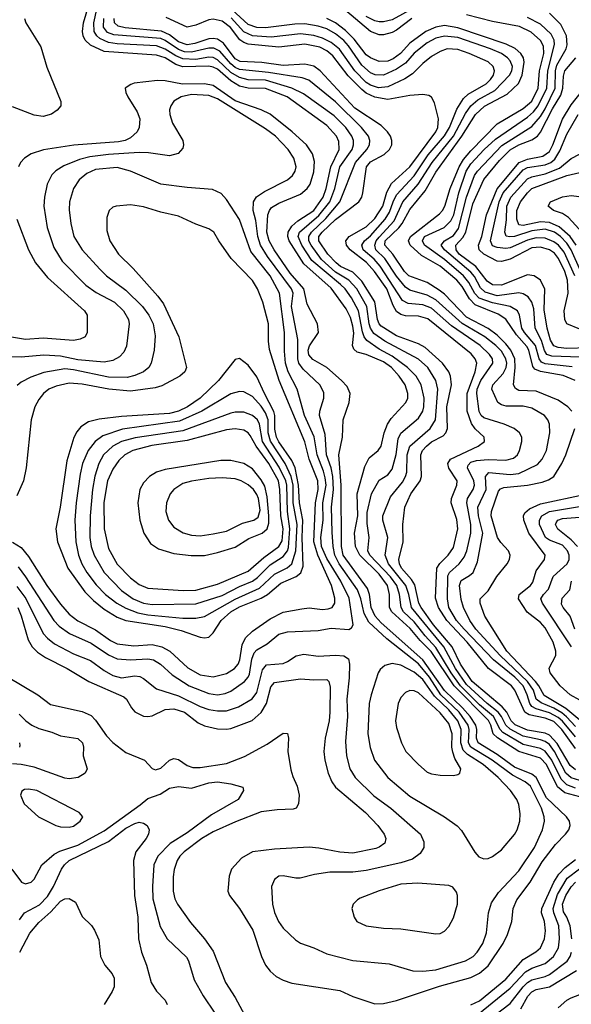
# Model space of a CAD drawing. Header units: inches. Extents: x 990535 to 1117859, y 769386 to 892122.
# Tile 353 of 656: x 1081343 to 1083870, y 782331 to 786844. Entities that reach past the tile are written whole.
import ezdxf

# ---------------------------------------------------------------- set-up
doc = ezdxf.new("R2010")
doc.units = ezdxf.units.IN
doc.header["$MEASUREMENT"] = 0
doc.layers.add('B0788', color=7, linetype='Continuous')

msp = doc.modelspace()

# ---------------------------------------------------------------- linework, layer by layer
at = {"layer": 'B0788', "color": 5}
for points, elevation in [([(1083910, 783281.5), (1083840.3, 783300.3), (1083806.8, 783326.8), (1083756.5, 783430), (1083730, 783459.5), (1083630, 783490.2), (1083531.7, 783551.7), (1083511.7, 783570), (1083502.2, 783610), (1083491.7, 783631.7), (1083333.7, 783790), (1083227.6, 783947.6), (1083178, 783998), (1083132.8, 784052.8), (1083047.7, 784130), (1083037.8, 784150), (1083037.8, 784210), (1083028.4, 784250), (1082990, 784303.2), (1082902.1, 784390), (1082881.7, 784430), (1082876.6, 784490), (1082891.7, 784570), (1082890, 784670), (1082924.5, 784795.5), (1082943.8, 784836.2), (1082984.8, 784870), (1082999.9, 784890), (1083013.2, 784950), (1083027.7, 784990), (1083044.6, 785015.4), (1083112.7, 785090), (1083121.1, 785110), (1083121.7, 785130), (1083109.4, 785170), (1083082.2, 785210), (1083046.4, 785250), (1083010, 785276), (1082930, 785309.2), (1082890, 785320.2), (1082874, 785334), (1082867.5, 785350), (1082873.3, 785406.7), (1082870, 785439.3), (1082859.3, 785479.3), (1082838.9, 785518.9), (1082770, 785614.1), (1082645.5, 785725.5), (1082577.5, 785830), (1082571.9, 785850), (1082573.3, 785870), (1082590, 785897.2), (1082617.8, 785922.2), (1082690, 785969.6), (1082733.8, 786030), (1082747.7, 786070), (1082768.9, 786170), (1082806.2, 786250), (1082805.9, 786285.9), (1082795.3, 786310), (1082750, 786359.9), (1082569, 786490), (1082470, 786528.5), (1082390, 786530.3), (1082350, 786539.3), (1082310, 786563.6), (1082250, 786617.2), (1082230, 786627.4), (1082210, 786631), (1082090, 786627.7), (1082058.5, 786638.5), (1082010, 786668.9), (1081970, 786682.2), (1081730, 786698.5), (1081667.1, 786727.1), (1081643.2, 786750), (1081633.1, 786770), (1081630.2, 786790), (1081636.1, 786830), (1081676.5, 786970)], 3680), ([(1083890, 783321.5), (1083850, 783336.6), (1083823.3, 783363.3), (1083782, 783450), (1083751, 783491), (1083730, 783503.5), (1083650, 783521.8), (1083556.8, 783576.8), (1083544.2, 783590), (1083513.8, 783650), (1083450, 783703.8), (1083363.3, 783790), (1083319.7, 783850), (1083250, 783967), (1083200.5, 784020.5), (1083150, 784084.6), (1083101.1, 784130), (1083090.7, 784150), (1083083.7, 784210), (1083070.8, 784250), (1083042.6, 784290), (1082947.8, 784390), (1082938.9, 784410), (1082943.6, 784470), (1082935.5, 784535.5), (1082935.3, 784584.7), (1082954.6, 784670), (1082990, 784732.9), (1083030, 784757.6), (1083050, 784783.5), (1083068.6, 784851.4), (1083077, 784923), (1083090, 784949.5), (1083170, 785017.5), (1083190, 785049.3), (1083195.2, 785070), (1083196.2, 785110), (1083182.9, 785170), (1083159.9, 785210), (1083119.2, 785250), (1083050, 785301.9), (1082990, 785334.5), (1082933, 785373), (1082921.5, 785390), (1082913.7, 785413.7), (1082895.5, 785510), (1082863.9, 785570), (1082833.6, 785610), (1082812.4, 785630), (1082680.9, 785740.9), (1082635.2, 785810), (1082618.6, 785850), (1082624.8, 785870), (1082713.9, 785946.1), (1082763.4, 786010), (1082786.7, 786070), (1082809.3, 786170), (1082865.7, 786250), (1082872.6, 786270), (1082872.3, 786290), (1082865, 786310), (1082837, 786350), (1082783.5, 786403.5), (1082643.7, 786503.7), (1082590.4, 786530.4), (1082470, 786566.6), (1082390, 786569), (1082350, 786578.9), (1082310, 786602.2), (1082250, 786660.8), (1082230, 786670.4), (1082210, 786672.8), (1082150, 786661.2), (1082090, 786664.2), (1082058, 786678), (1082010, 786709.8), (1081970, 786724.6), (1081790, 786734), (1081750, 786739.9), (1081710, 786758.2), (1081696.4, 786770), (1081683.9, 786790), (1081682.4, 786830), (1081713.8, 786970)], 3660), ([(1083890, 783603.6), (1083848.8, 783648.8), (1083826.6, 783666.6), (1083790, 783687.8), (1083732.3, 783712.3), (1083710.2, 783730), (1083697, 783770), (1083670.1, 783810), (1083543.9, 783930), (1083433.5, 784050), (1083405.8, 784090), (1083376.3, 784150), (1083366.5, 784186.5), (1083358.1, 784250), (1083365.8, 784274.2), (1083404.4, 784295.6), (1083420.2, 784310), (1083440.5, 784359.5), (1083465.1, 784490), (1083445.4, 784570), (1083441.5, 784610), (1083480, 784690), (1083476.6, 784750), (1083492.1, 784767.9), (1083590, 784760.1), (1083630, 784764.1), (1083714.9, 784805.1), (1083736.5, 784830), (1083757.5, 784870), (1083771.7, 784950), (1083770.6, 784990), (1083763.2, 785010), (1083747, 785030), (1083690, 785063.4), (1083650, 785072.7), (1083572.4, 785072.4), (1083550, 785078.9), (1083533.6, 785090), (1083506.8, 785150), (1083511.5, 785170), (1083557.7, 785222.3), (1083572.5, 785250), (1083574.7, 785270), (1083570.8, 785290), (1083550, 785324.1), (1083525.1, 785350), (1083474.3, 785390), (1083370.9, 785450.9), (1083250, 785560.7), (1083210, 785582.1), (1083130, 785604.7), (1083110, 785617.7), (1083070, 785668.3), (1083016, 785750), (1082975, 785790), (1082969.7, 785810), (1082976.7, 785830), (1082990, 785847.5), (1083058.5, 785921.5), (1083098.7, 786010), (1083169.5, 786090.5), (1083233.5, 786190), (1083330, 786310), (1083386.1, 786413.9), (1083410, 786449.4), (1083442.7, 786477.3), (1083519.9, 786520.1), (1083587.6, 786590), (1083598.4, 786610), (1083600.5, 786630), (1083590, 786655.8), (1083577.8, 786670), (1083550, 786688.6), (1083499.5, 786710), (1083350, 786762.5), (1083290, 786768.9), (1083250, 786759.8), (1083210, 786738.3), (1083150, 786691.5), (1083110, 786644.9), (1083070, 786617.4), (1083010, 786590.5), (1082971.7, 786591.7), (1082950, 786601.2), (1082910, 786636.3), (1082850, 786724.4), (1082828.5, 786748.5), (1082790, 786779.8), (1082750, 786801.8), (1082710, 786814.8), (1082650, 786825.9), (1082603.9, 786823.9), (1082470, 786806.3), (1082429, 786809), (1082390, 786822.7), (1082316.2, 786890)], 3540), ([(1083140.1, 786850), (1083070, 786795.7), (1083050, 786785.5), (1083010, 786775.2), (1082990, 786774.6), (1082950, 786790.8), (1082832.5, 786890)], 3480), ([(1083143.6, 786896.4), (1083050, 786843.6), (1083010, 786834.1), (1082990, 786834.7), (1082970, 786839.3), (1082930, 786858.6)], 3460), ([(1081365.2, 786850), (1081371.9, 786830), (1081439.9, 786719.9), (1081467.2, 786627.2), (1081531, 786470), (1081531.2, 786450), (1081514.6, 786430), (1081488.4, 786411.6), (1081450, 786400.7), (1081410, 786406.9), (1081310, 786445.1)], 3680), ([(1083910, 783356), (1083870, 783368.9), (1083846, 783390), (1083793.9, 783490), (1083770, 783521.5), (1083750, 783535.9), (1083730, 783542.7), (1083650, 783559.2), (1083590, 783592.2), (1083570.4, 783610), (1083551.3, 783650), (1083535.2, 783670), (1083484.9, 783710), (1083390, 783797.1), (1083339.5, 783870), (1083285.8, 783970), (1083138.2, 784150), (1083125.9, 784210), (1083112, 784250), (1083033, 784350), (1083017.5, 784390), (1083029.9, 784470), (1083006.6, 784550), (1083007.1, 784570), (1083042.5, 784657.5), (1083096.3, 784723.7), (1083111.3, 784750), (1083116.2, 784770), (1083118.6, 784850), (1083130, 784890), (1083223.2, 784970), (1083248.5, 785010), (1083258.3, 785150), (1083250.3, 785190), (1083212.6, 785250), (1083170, 785287.9), (1083016.3, 785370), (1082965.7, 785405.7), (1082950, 785430), (1082944.2, 785450), (1082934, 785530), (1082887.8, 785610), (1082851.2, 785650), (1082790, 785686.9), (1082725.5, 785745.5), (1082677.9, 785810), (1082668.3, 785830), (1082667.3, 785850), (1082679.6, 785870), (1082746.4, 785933.6), (1082809.7, 786010), (1082881.3, 786190), (1082934.3, 786250), (1082946.5, 786270), (1082947.8, 786290), (1082941.2, 786310), (1082909.1, 786350), (1082790, 786467.4), (1082667.7, 786567.7), (1082637.1, 786577.1), (1082482.7, 786602.7), (1082350, 786615.3), (1082330, 786624.8), (1082310, 786641.6), (1082259.5, 786699.5), (1082233.1, 786713.1), (1082210, 786713.8), (1082130, 786694.9), (1082097.5, 786697.5), (1082070, 786707.3), (1082010, 786748.8), (1081990, 786757.4), (1081774.3, 786774.3), (1081745.1, 786785.1), (1081726.8, 786810), (1081728.4, 786850)], 3640), ([(1083890, 783404.9), (1083865.1, 783425.1), (1083805.7, 783525.7), (1083770, 783564.8), (1083750, 783574.2), (1083670, 783587.3), (1083612.5, 783612.5), (1083594.6, 783630), (1083575, 783670), (1083553.9, 783693.9), (1083415.7, 783810), (1083362.7, 783890), (1083325.3, 783970), (1083238.9, 784070), (1083181.9, 784150), (1083171.7, 784170), (1083153.4, 784253.4), (1083138.3, 784278.3), (1083093, 784330), (1083083.6, 784350), (1083080.7, 784370), (1083099.7, 784450), (1083099, 784530), (1083108.3, 784610), (1083135.6, 784670), (1083177.8, 784730), (1083183.3, 784750), (1083180.7, 784850), (1083189.3, 784870), (1083206.3, 784890), (1083230, 784908.4), (1083282.7, 784937.3), (1083295.3, 784950), (1083303.4, 784970), (1083299.5, 785070), (1083321.1, 785170), (1083316.8, 785210), (1083308.8, 785230), (1083280.5, 785270), (1083201.4, 785341.4), (1083170, 785358.8), (1083070, 785395.3), (1082999.2, 785439.2), (1082989.4, 785450), (1082982.1, 785470), (1082970, 785550.4), (1082910, 785646.4), (1082870, 785686.5), (1082813.2, 785713.2), (1082792.5, 785730), (1082754.9, 785770), (1082713.4, 785830), (1082714.1, 785850), (1082728.7, 785870), (1082790, 785929), (1082897.5, 786010), (1082910.4, 786030), (1082915.6, 786050), (1082932.1, 786170), (1082950, 786192.4), (1083013.4, 786226.6), (1083038.1, 786250), (1083048.1, 786270), (1083048.7, 786290), (1083041.7, 786310), (1083028.2, 786330), (1082998.6, 786358.6), (1082879.2, 786439.2), (1082719.4, 786610), (1082690, 786631.9), (1082650, 786640.5), (1082550, 786633.9), (1082451.8, 786648.2), (1082353.4, 786653.4), (1082330, 786665.6), (1082276.1, 786736.1), (1082250, 786754.3), (1082230, 786758.7), (1082210, 786757), (1082145.3, 786734.7), (1082110, 786729.6), (1082070, 786742.7), (1082030, 786774.8), (1081992.1, 786792.1), (1081826.7, 786806.7), (1081794.6, 786814.6), (1081778.1, 786830), (1081776.3, 786850)], 3620), ([(1083890, 783503), (1083827.2, 783590), (1083790, 783626.3), (1083750, 783642.5), (1083677.9, 783657.9), (1083657.9, 783670), (1083611.5, 783770), (1083596.1, 783790), (1083490.3, 783870.3), (1083393.4, 783990), (1083300.5, 784090), (1083261.5, 784150), (1083247.7, 784192.3), (1083254.9, 784330), (1083268.7, 784351.3), (1083306.9, 784390), (1083330, 784424.6), (1083350.7, 784510), (1083346.7, 784553.3), (1083320.5, 784630), (1083321.2, 784650), (1083346.3, 784710), (1083347.3, 784730), (1083310, 784788.2), (1083304.7, 784810), (1083317.4, 784830), (1083444.1, 784890), (1083473.3, 784910), (1083471.7, 784930), (1083430, 784968.7), (1083412.6, 784992.6), (1083392.7, 785050), (1083392.9, 785130), (1083430, 785230), (1083437.2, 785270), (1083430.7, 785290), (1083412.2, 785312.2), (1083212.4, 785472.4), (1083170, 785485.8), (1083110, 785486.2), (1083090, 785493.3), (1083070, 785507.3), (1083053.6, 785533.6), (1083024.6, 785610), (1082969.4, 785689.4), (1082931.4, 785731.4), (1082856.5, 785790), (1082841, 785810), (1082836.7, 785830), (1082852.2, 785850), (1082930, 785894.8), (1082970, 785933.7), (1083006.5, 785990), (1083025.7, 786054.3), (1083046.7, 786093.3), (1083130, 786169.1), (1083250.5, 786330), (1083258.8, 786350), (1083261.5, 786390), (1083243.5, 786463.5), (1083230, 786489.5), (1083217.2, 786497.2), (1083190, 786501.2), (1083130, 786496.7), (1083030, 786479.1), (1082970, 786488.5), (1082930, 786507.8), (1082910, 786523.9), (1082847.4, 786587.4), (1082778.4, 786678.4), (1082750, 786701.4), (1082717.7, 786717.7), (1082650, 786732.7), (1082530, 786718.8), (1082390, 786732.2), (1082370, 786739.2), (1082352.2, 786752.2), (1082308.3, 786808.3), (1082270, 786837.1), (1082230, 786846.8), (1082210, 786844.3), (1082150, 786818.9), (1082110, 786810.8), (1082014.8, 786854.8)], 3580), ([(1083890, 783557.3), (1083830, 783628.9), (1083810, 783645.9), (1083770, 783667.2), (1083710, 783684.8), (1083690, 783696), (1083680.1, 783710), (1083668.8, 783750), (1083649.3, 783790), (1083611, 783830), (1083513.4, 783910), (1083379.2, 784050), (1083345.1, 784090), (1083309.9, 784150), (1083302.6, 784190), (1083305.3, 784294.7), (1083311.6, 784310), (1083357.3, 784350), (1083379.3, 784380.7), (1083391.1, 784410), (1083410, 784490), (1083410.6, 784530), (1083391.1, 784630), (1083395, 784650), (1083420.1, 784690), (1083426.8, 784710), (1083423.7, 784730), (1083394.3, 784790), (1083398.6, 784801.4), (1083410, 784815.3), (1083435.7, 784824.3), (1083490, 784828), (1083570, 784825.1), (1083606.3, 784833.7), (1083623.6, 784850), (1083632.8, 784870), (1083644.2, 784910), (1083644.1, 784930), (1083633.8, 784950), (1083608.4, 784970), (1083562.6, 784990), (1083470, 785018.7), (1083457.5, 785030), (1083448.3, 785048.3), (1083437.1, 785130), (1083438.5, 785150), (1083456.1, 785190), (1083511.1, 785270), (1083508.7, 785290), (1083496.1, 785310), (1083452.8, 785350), (1083321.1, 785441.1), (1083230, 785521.2), (1083190, 785537.7), (1083123.3, 785543.3), (1083096.8, 785556.8), (1082994.2, 785714.2), (1082966.5, 785746.5), (1082917.3, 785790), (1082911.3, 785810), (1082922.7, 785830), (1082950, 785853.9), (1083017.9, 785930), (1083037.3, 785962.7), (1083053.5, 786010), (1083070, 786041.1), (1083150, 786129.1), (1083214.5, 786225.5), (1083290, 786312.4), (1083312.3, 786350), (1083345.5, 786434.5), (1083376.6, 786483.4), (1083397.2, 786502.8), (1083480.4, 786550), (1083500.8, 786570), (1083513.4, 786590), (1083518.3, 786610), (1083512.1, 786630), (1083490, 786650.7), (1083403.2, 786690), (1083350, 786707.8), (1083302.4, 786710), (1083270, 786699.2), (1083230, 786675), (1083190, 786643.7), (1083143.1, 786596.9), (1083107.4, 786572.6), (1083030, 786536.3), (1082987.8, 786532.2), (1082950, 786543.7), (1082930, 786556.6), (1082878.6, 786610), (1082808.7, 786708.7), (1082770, 786739.8), (1082730, 786760.2), (1082690, 786771.8), (1082630, 786779), (1082495.8, 786764.2), (1082410, 786770.8), (1082370, 786789.4), (1082312.4, 786852.4)], 3560), ([(1083873.4, 785050), (1083855.3, 785070), (1083810, 785100.3), (1083710, 785141.3), (1083630, 785145.2), (1083614.3, 785154.3), (1083605.6, 785170), (1083613.6, 785250), (1083611, 785290), (1083593.4, 785330), (1083570, 785357.9), (1083530, 785397.5), (1083490, 785428.1), (1083390, 785481.2), (1083290, 785586.1), (1083265.1, 785605.1), (1083210, 785640.1), (1083126.7, 785670), (1083105.5, 785690), (1083053.1, 785770), (1083016.7, 785810), (1083018.3, 785830), (1083080.7, 785890), (1083095.4, 785910), (1083130, 785973.9), (1083200.9, 786059.1), (1083250, 786145), (1083369.6, 786310), (1083431.9, 786410), (1083472.2, 786447.8), (1083576.7, 786503.3), (1083628.7, 786551.3), (1083644.6, 786590), (1083654.1, 786650), (1083651, 786670), (1083639.1, 786690), (1083612.8, 786712.8), (1083572.2, 786732.2), (1083350, 786807.6), (1083290, 786817.3), (1083250, 786810.6), (1083203.4, 786790), (1083130, 786736.2), (1083088, 786690), (1083054.7, 786665.3), (1083030, 786654.5), (1082990, 786652.3), (1082950, 786669), (1082930, 786683.9), (1082874.9, 786754.9), (1082835.5, 786795.5), (1082790, 786830.4), (1082749.8, 786849.8)], 3520), ([(1083887.7, 785190), (1083833.5, 785213.5), (1083730, 785231), (1083702.9, 785242.9), (1083694.9, 785254.9), (1083675.3, 785330), (1083666.4, 785346.4), (1083619.9, 785399.9), (1083570.9, 785470.9), (1083534.8, 785494.8), (1083430, 785537.6), (1083404.5, 785564.5), (1083370, 785621.7), (1083346.4, 785650), (1083270, 785714.1), (1083183.8, 785763.8), (1083132.6, 785810), (1083124.5, 785830), (1083134.3, 785850), (1083266, 785954), (1083280.5, 785970), (1083291.1, 785990), (1083315.7, 786070), (1083357.3, 786170), (1083376.9, 786203.1), (1083410, 786243.8), (1083530, 786367.6), (1083650, 786436.6), (1083690, 786471.4), (1083718.9, 786530), (1083725.3, 786610), (1083745, 786690), (1083742.5, 786722.5), (1083729.6, 786749.6), (1083687.3, 786787.3), (1083633, 786813), (1083510, 786835.3), (1083390, 786867.1)], 3480), ([(1083873.7, 785253.7), (1083750, 785267.1), (1083734.5, 785274.5), (1083723.3, 785290), (1083705.9, 785350), (1083655.4, 785410), (1083644.5, 785430), (1083633.7, 785490), (1083623.7, 785510), (1083590, 785530), (1083510, 785546), (1083447.9, 785567.9), (1083428.7, 785588.7), (1083400.3, 785640.3), (1083377, 785670), (1083290, 785745.6), (1083197.9, 785810), (1083188, 785830), (1083197.9, 785850), (1083288.1, 785891.9), (1083318.2, 785921.8), (1083331.9, 785950), (1083354.8, 786050), (1083389.3, 786150), (1083410, 786183.5), (1083471.8, 786250), (1083523.1, 786296.9), (1083670, 786397.4), (1083697.8, 786422.2), (1083719.2, 786450), (1083758.4, 786530), (1083763.1, 786610), (1083792.7, 786730), (1083792.1, 786750), (1083778.3, 786778.3), (1083730, 786824.3), (1083670, 786854.6)], 3460), ([(1083910, 785297.9), (1083781.9, 785301.9), (1083758.9, 785310), (1083748.1, 785328.1), (1083734.4, 785374.4), (1083704.5, 785430), (1083698.1, 785518.1), (1083689.4, 785549.4), (1083673.3, 785573.3), (1083650, 785587.3), (1083630, 785591.7), (1083530, 785579.1), (1083475.1, 785595.1), (1083454.7, 785614.7), (1083426.5, 785666.5), (1083410, 785686.8), (1083288.9, 785790), (1083274.6, 785810), (1083289.9, 785830), (1083330, 785854.4), (1083353.4, 785886.6), (1083389.8, 786030.2), (1083427.3, 786130), (1083440.2, 786150), (1083552.3, 786267.7), (1083690, 786354), (1083730, 786400.9), (1083750, 786435.3), (1083795.9, 786530), (1083797.8, 786610), (1083804.4, 786635.6), (1083846.3, 786710), (1083851.1, 786728.9), (1083847.9, 786770), (1083822.2, 786822.2), (1083770, 786873.5)], 3440), ([(1083950, 785340.7), (1083850, 785336.4), (1083810, 785341.6), (1083790, 785349), (1083774.9, 785374.9), (1083760.3, 785430), (1083745.8, 785514.2), (1083749.2, 785609.2), (1083729.1, 785650), (1083700.4, 785670), (1083670, 785674.2), (1083550, 785627.6), (1083510, 785628.6), (1083485.5, 785645.5), (1083432.9, 785712.9), (1083357.4, 785770), (1083342.3, 785790), (1083341.1, 785810), (1083373.8, 785846.2), (1083387, 785870), (1083419.3, 786000.7), (1083469, 786111), (1083541.1, 786198.9), (1083590, 786247.2), (1083630.1, 786270.1), (1083690, 786293.7), (1083715.5, 786310), (1083730, 786328.8), (1083784.6, 786435.4), (1083822, 786498), (1083831.4, 786530), (1083834, 786586), (1083840.8, 786610), (1083890.7, 786669.3)], 3420), ([(1081334.6, 784150), (1081350, 784112.2), (1081381.8, 784001.8), (1081400.1, 783970), (1081424.9, 783944.9), (1081460.6, 783920.6), (1081560.9, 783870), (1081659.7, 783810), (1081819.6, 783739.6), (1081832.6, 783730), (1081855, 783690), (1081871, 783671), (1081910, 783652.2), (1081930, 783649.7), (1081950, 783653.3), (1082010, 783682.2), (1082050, 783685.3), (1082097.6, 783670), (1082161.3, 783621.3), (1082190, 783607.4), (1082250, 783594.1), (1082290, 783591.3), (1082310, 783594.8), (1082408.4, 783631.6), (1082450, 783668.8), (1082474.3, 783710), (1082493.3, 783786.7), (1082510, 783806.6), (1082630, 783823.1), (1082690, 783818.5), (1082750, 783820.1), (1082759.5, 783810), (1082765.1, 783785.1), (1082764.7, 783670), (1082761.2, 783630), (1082742.1, 783550), (1082736.8, 783490), (1082741, 783450), (1082756.6, 783390), (1082773.5, 783350), (1082790, 783325.9), (1082926.8, 783210), (1082984.6, 783150), (1083013.7, 783110), (1083021.2, 783090), (1083015.3, 783070), (1082990, 783050.7), (1082974.5, 783045.5), (1082870, 783023.8), (1082810, 783027.7), (1082713, 783047), (1082669.7, 783050.3), (1082510, 783042.1), (1082410.1, 783029.9), (1082358.9, 783001.1), (1082312.8, 782950), (1082302.6, 782917.4), (1082297.2, 782850), (1082303.8, 782830), (1082350.1, 782770.1), (1082410.8, 782670.8), (1082450.8, 782550), (1082470, 782510.3), (1082490, 782482.6), (1082517.8, 782457.8), (1082550, 782440.5), (1082590, 782427.4), (1082810, 782393.8), (1082870, 782366.8), (1082970, 782332), (1083010, 782333.7), (1083070, 782347.6), (1083266.1, 782413.9), (1083410, 782454.2), (1083450, 782473.3), (1083490, 782506.6), (1083558.7, 782610), (1083578.8, 782650), (1083598.7, 782710), (1083603.4, 782770), (1083621, 782810), (1083682.4, 782890), (1083736.2, 782983.8), (1083797.4, 783062.6), (1083844.3, 783110), (1083859.1, 783130), (1083865.7, 783150), (1083861.6, 783170), (1083847.7, 783190), (1083756.7, 783276.7), (1083710, 783370.2), (1083690, 783385.8), (1083610, 783418.1), (1083530, 783475.8), (1083444.2, 783530), (1083435.5, 783550), (1083437.1, 783590), (1083432.3, 783610), (1083407.3, 783650), (1083372.4, 783690), (1083289.5, 783769.5), (1083190, 783910.3), (1082999.9, 784079.9), (1082971.7, 784110), (1082953.5, 784150), (1082945.9, 784210), (1082936.7, 784236.7), (1082825.8, 784390), (1082817.3, 784430), (1082816.7, 784710), (1082804.9, 784850), (1082821.5, 784930), (1082825.3, 785010), (1082852.1, 785090), (1082856.7, 785130), (1082843, 785163), (1082817.4, 785190), (1082750.9, 785250), (1082686.2, 785286.2), (1082667.9, 785307.9), (1082665.5, 785330), (1082670.8, 785349.2), (1082712.7, 785410), (1082708.2, 785450), (1082660.3, 785540.3), (1082644.9, 785610), (1082582.4, 785682.4), (1082508.4, 785790), (1082485.5, 785830), (1082476, 785870), (1082480.4, 785950), (1082487.1, 785970), (1082497.1, 785982.9), (1082530, 786003), (1082630, 786044.5), (1082660.8, 786070), (1082674, 786090), (1082690, 786146.5), (1082693.6, 786193.6), (1082685, 786230), (1082657.3, 786270), (1082591.4, 786330), (1082490, 786410.7), (1082450, 786431.6), (1082330, 786472.3), (1082230, 786543), (1082190, 786550.4), (1082089.5, 786549.5), (1082010, 786564.5), (1081974, 786566), (1081867, 786553), (1081852, 786548), (1081826.7, 786530), (1081828.9, 786510), (1081838.2, 786490), (1081881.9, 786421.9), (1081893.2, 786390), (1081890.2, 786350), (1081881, 786330), (1081850, 786302.1), (1081826, 786290), (1081796, 786284), (1081591.6, 786268.4), (1081452.2, 786247.8), (1081395.3, 786230), (1081364.4, 786210), (1081346.4, 786190), (1081338, 786170)], 3720), ([(1081330, 784245.8), (1081371.1, 784191.1), (1081450.6, 784030.6), (1081470, 784008.5), (1081503.2, 783983.2), (1081590, 783937.8), (1081667.3, 783907.3), (1081730, 783860.5), (1081770, 783837.2), (1081810, 783826.9), (1081870, 783836), (1081893.3, 783833.3), (1081910, 783824.8), (1081970, 783776.1), (1082070, 783745.2), (1082170, 783695.8), (1082210, 783682.8), (1082250, 783675.9), (1082290, 783676.5), (1082345.2, 783694.8), (1082408.6, 783731.4), (1082430, 783759.8), (1082456.2, 783863.8), (1082473.9, 783886.1), (1082550, 783893.4), (1082570, 783901.5), (1082610, 783928), (1082644.6, 783935.4), (1082710, 783926), (1082790, 783930.9), (1082828.2, 783928.2), (1082850, 783913.6), (1082854.1, 783890), (1082853.2, 783826.8), (1082842.4, 783730), (1082844.4, 783650), (1082835.7, 783535.7), (1082840.7, 783470), (1082855.6, 783410), (1082880.1, 783370), (1082966.1, 783286.1), (1083043, 783230), (1083178.9, 783110), (1083195.2, 783075.2), (1083194, 783050), (1083177.8, 783022.2), (1083143.5, 782996.5), (1083090, 782979.9), (1082930, 782943.5), (1082870, 782935.7), (1082764.4, 782935.6), (1082694.3, 782925.7), (1082628.8, 782908.8), (1082608.1, 782908.1), (1082550, 782919.8), (1082530, 782918), (1082510, 782902.9), (1082496.5, 782870), (1082501.2, 782790), (1082510, 782750.7), (1082529.2, 782710), (1082550, 782679.5), (1082606.4, 782626.4), (1082630.2, 782610.2), (1082690, 782590.2), (1082750, 782562.2), (1082870, 782530.9), (1083035.8, 782515.8), (1083143.8, 782483.8), (1083190, 782482.1), (1083250, 782488.7), (1083386, 782530), (1083420.3, 782550), (1083439.3, 782570), (1083465.1, 782610), (1083482, 782658), (1083491.7, 782750), (1083504.8, 782795.2), (1083536.8, 782843.2), (1083630, 782943.2), (1083702.3, 783050), (1083738.5, 783130), (1083748.2, 783170), (1083746.5, 783190), (1083734.2, 783230), (1083683.1, 783330), (1083658.5, 783350), (1083600.5, 783380.5), (1083508, 783450), (1083409.5, 783509.5), (1083399.4, 783530), (1083402.6, 783590), (1083397.2, 783610), (1083357.2, 783670), (1083273.1, 783750), (1083221.4, 783830), (1083170, 783891.2), (1083025.5, 784005.5), (1082942.5, 784082.5), (1082921.5, 784121.5), (1082905.5, 784190), (1082890.4, 784230), (1082807.4, 784350), (1082787.5, 784390), (1082778.6, 784430), (1082775.1, 784495.1), (1082772.4, 784610), (1082780.5, 784690), (1082777.7, 784750), (1082770.2, 784790), (1082749.2, 784850), (1082742.1, 784942.1), (1082716.7, 785030), (1082717.7, 785050), (1082737.1, 785110), (1082735.8, 785135.8), (1082718.7, 785170), (1082642.1, 785242.1), (1082621.7, 785270), (1082616.8, 785290), (1082617.9, 785377.9), (1082587.9, 785530), (1082596.3, 785590), (1082588.4, 785610), (1082478.4, 785758.4), (1082446.4, 785810), (1082433.6, 785850), (1082424.3, 785924.3), (1082413.4, 785970), (1082414, 786010), (1082428.2, 786031.8), (1082464, 786056), (1082570.8, 786110), (1082593.7, 786130), (1082605.6, 786150), (1082609.9, 786170), (1082599.1, 786210), (1082572.5, 786250), (1082515.4, 786310), (1082470, 786343.9), (1082250, 786482.2), (1082210, 786497.4), (1082130, 786500.8), (1082083.6, 786490), (1082050, 786471.3), (1082035, 786450), (1082029.5, 786430.5), (1082030.2, 786409.8), (1082043.9, 786370), (1082091.1, 786290), (1082094.2, 786270), (1082090, 786256), (1082069.3, 786230.7), (1082030, 786220.7), (1081933.9, 786233.9), (1081890, 786235.3), (1081750, 786226.7), (1081664.3, 786215.7), (1081616.4, 786203.6), (1081545.8, 786174.2), (1081508.8, 786151.2), (1081490, 786132.7), (1081469.4, 786090), (1081456.8, 786030), (1081454, 785990), (1081468.2, 785891.8), (1081499.4, 785799.4), (1081537.7, 785737.7), (1081646.7, 785626.7), (1081693.5, 785593.5), (1081777.3, 785550), (1081819.2, 785510), (1081841.3, 785470), (1081844.3, 785450), (1081832.7, 785347.3), (1081820.3, 785319.7), (1081801, 785299), (1081770, 785282.4), (1081730, 785274.1), (1081610, 785285.5), (1081530, 785301.9), (1081454.3, 785305.7), (1081350, 785297.1), (1081290, 785299.1)], 3740), ([(1083910, 785425.1), (1083850, 785449.6), (1083840.3, 785470), (1083837, 785510), (1083855.6, 785590), (1083853.7, 785650), (1083840.6, 785690), (1083812.4, 785750), (1083793.6, 785773.6), (1083771.1, 785790), (1083730, 785802.2), (1083690, 785797.9), (1083590, 785747.1), (1083550, 785735.9), (1083530, 785738), (1083470, 785770.2), (1083448.7, 785790), (1083445.8, 785810), (1083460.3, 785850), (1083482.4, 785950), (1083530.9, 786069.1), (1083630.9, 786189.1), (1083670, 786205.3), (1083740.7, 786219.3), (1083770, 786240.4), (1083785.9, 786270), (1083830, 786387.7), (1083870, 786453.6), (1083921, 786519)], 3380), ([(1083885.9, 785670), (1083838.4, 785778.4), (1083812.5, 785810), (1083790, 785826.5), (1083750, 785842.2), (1083710, 785844.2), (1083670, 785833.5), (1083590, 785798.3), (1083570, 785795.6), (1083530, 785799.8), (1083510, 785808.3), (1083499.7, 785830), (1083539.7, 786010), (1083558, 786050), (1083650, 786156.6), (1083670, 786166.5), (1083750, 786178.6), (1083776.3, 786190), (1083795, 786205), (1083817.5, 786242.5), (1083850, 786319.3), (1083901.7, 786410)], 3360), ([(1083913.6, 785690), (1083869.9, 785789.9), (1083850, 785820.5), (1083820.6, 785850), (1083792.9, 785870), (1083750, 785883.7), (1083690, 785876.1), (1083610, 785851.1), (1083588.2, 785848.2), (1083571.3, 785851.3), (1083565.9, 785870), (1083573.1, 785926.9), (1083574.7, 785990), (1083593.2, 786030), (1083670, 786115.3), (1083690, 786124.3), (1083750, 786137.1), (1083816.5, 786163.5), (1083870, 786207.6), (1083949.7, 786250)], 3340), ([(1081335.4, 784335.4), (1081370, 784290.1), (1081498.9, 784090), (1081524.2, 784064.2), (1081571.1, 784031.1), (1081670, 783986.3), (1081750, 783932), (1081790, 783914.2), (1081850, 783909.4), (1081930, 783914.6), (1081955.5, 783910), (1081988.1, 783890), (1082041.5, 783841.5), (1082120.1, 783790), (1082210, 783755.8), (1082250, 783749.3), (1082284.8, 783755.2), (1082310, 783766.5), (1082372.7, 783810), (1082389.9, 783830), (1082395.6, 783844.4), (1082406.7, 783913.3), (1082417.9, 783942.1), (1082430, 783955.7), (1082476.6, 783983.4), (1082530, 784026.9), (1082570, 784037.6), (1082710, 784043.6), (1082770, 784055.6), (1082850.5, 784049.5), (1082864, 784056), (1082871.7, 784070), (1082852.8, 784192.8), (1082814, 784270), (1082750, 784375), (1082726.6, 784430), (1082722.5, 784470), (1082733.5, 784550), (1082732.6, 784630), (1082746.5, 784710), (1082743.4, 784743.4), (1082735.4, 784775.4), (1082705.7, 784850), (1082692.5, 784932.5), (1082648.1, 785030), (1082613.8, 785150), (1082573.8, 785230), (1082561.1, 785270), (1082555.8, 785324.2), (1082556.4, 785410), (1082532.7, 785590), (1082490, 785669.4), (1082401.6, 785781.6), (1082350, 785927.6), (1082290, 786020.5), (1082266.8, 786046.8), (1082226.4, 786066.4), (1082110, 786075), (1081990.4, 786090.4), (1081851.1, 786150), (1081790, 786166.3), (1081690, 786157.2), (1081650, 786138.8), (1081614.8, 786110), (1081589, 786070), (1081570.7, 786010), (1081570, 785972), (1081576.8, 785910), (1081590.8, 785850), (1081629.5, 785790), (1081710, 785700.8), (1081741.3, 785670), (1081830, 785604.3), (1081906.1, 785530), (1081935.2, 785490), (1081954.1, 785450), (1081964.4, 785395.6), (1081958.4, 785330), (1081946, 785270), (1081934.3, 785250), (1081911, 785230), (1081870, 785212.6), (1081835.2, 785204.8), (1081750, 785205.7), (1081590, 785239.6), (1081550, 785243.3), (1081453.6, 785226.4), (1081393.8, 785206.2), (1081350, 785183.4), (1081332.1, 785167.9)], 3760), ([(1083893.4, 785810), (1083864.8, 785850), (1083814.7, 785894.7), (1083770, 785914), (1083730, 785917.2), (1083650, 785900.2), (1083630, 785904.4), (1083620.8, 785930), (1083621.1, 785970), (1083638.2, 786010), (1083669, 786051), (1083690, 786070.1), (1083850, 786129.6), (1083950, 786153.3)], 3320), ([(1083937.3, 785850), (1083857.4, 785937.4), (1083830, 785955.7), (1083789.4, 785970), (1083764.2, 785990), (1083775.1, 786010), (1083830, 786032.7), (1083870, 786037.9), (1083930, 786030)], 3280), ([(1081310, 784449.6), (1081350, 784424.4), (1081382.8, 784382.8), (1081467.1, 784250), (1081530, 784165.2), (1081570, 784118.9), (1081609.1, 784089.1), (1081690, 784047.7), (1081758.8, 783998.8), (1081790, 783983.5), (1081866.4, 783973.6), (1081950, 783979.5), (1081994.6, 783970), (1082030.6, 783950), (1082113.1, 783873.1), (1082170, 783840.4), (1082230, 783832.1), (1082290, 783847), (1082327.9, 783870), (1082343.8, 783890), (1082351.5, 783910), (1082362, 783978), (1082378, 784010), (1082410, 784041.2), (1082490, 784098), (1082550, 784128.8), (1082635.7, 784144.3), (1082670, 784147.4), (1082730, 784140.5), (1082756.9, 784143.1), (1082774.2, 784150), (1082787.5, 784170), (1082787.2, 784192.8), (1082771.8, 784250), (1082709.2, 784389.2), (1082690, 784450), (1082697.9, 784630), (1082710.1, 784690), (1082709.1, 784730), (1082669.5, 784830), (1082650, 784909.8), (1082531.3, 785190), (1082487.7, 785332.3), (1082483, 785370), (1082482.3, 785450), (1082457, 785550), (1082433.2, 785610), (1082409.1, 785649.1), (1082312.7, 785750), (1082255.5, 785830), (1082233.3, 785870), (1082210, 785885.6), (1082150, 785906.9), (1082070, 785944.1), (1081990, 785961.3), (1081910, 785986.6), (1081850, 785995.9), (1081784.7, 785990), (1081770, 785985.6), (1081752.7, 785970), (1081742, 785938), (1081742.8, 785877.2), (1081756.6, 785830), (1081796, 785770), (1081863.6, 785703.6), (1081976.5, 785576.5), (1082001.5, 785541.5), (1082071.7, 785390), (1082107.6, 785250), (1082099.8, 785230), (1082076.2, 785210), (1081993.8, 785166.2), (1081964, 785156), (1081850, 785141.5), (1081751.2, 785151.2), (1081630, 785173.8), (1081570, 785177.6), (1081510, 785165), (1081477.1, 785150), (1081451.6, 785130), (1081430, 785103.1), (1081412.3, 785070), (1081395.7, 785010), (1081372.9, 784790), (1081360.4, 784730), (1081330, 784661.5)], 3780), ([(1081330.1, 785930), (1081383.9, 785790), (1081415.9, 785730), (1081470, 785662.8), (1081640.7, 785510), (1081652.2, 785490), (1081651.6, 785410), (1081643.1, 785390), (1081620.7, 785379.3), (1081590, 785373.7), (1081450, 785385.1), (1081370, 785378.4), (1081250, 785398.3)], 3720), ([(1083910, 783633.3), (1083846.1, 783686.1), (1083745.5, 783745.5), (1083721.9, 783790), (1083706.1, 783810), (1083574.5, 783950), (1083473.9, 784110), (1083452.9, 784170), (1083453.2, 784190), (1083490, 784226.5), (1083528.8, 784291.2), (1083576.6, 784350), (1083587.4, 784370), (1083590.9, 784390), (1083583.2, 784410), (1083547.1, 784447.1), (1083532.2, 784470), (1083503.5, 784570), (1083504.3, 784590), (1083536.9, 784683.1), (1083545.9, 784694.1), (1083560.9, 784699.1), (1083670, 784709.8), (1083736.4, 784723.6), (1083765.8, 784734.2), (1083789.9, 784750.1), (1083827.8, 784810), (1083845.8, 784850), (1083886.4, 784970)], 3520), ([(1083910, 783724.9), (1083865.7, 783750), (1083819.2, 783790), (1083774.3, 783850), (1083769, 783871), (1083799.3, 783930), (1083799.6, 783950), (1083787.9, 783990), (1083750, 784057.1), (1083730, 784081), (1083668.1, 784128.1), (1083627.8, 784190), (1083631.6, 784210), (1083683.1, 784250), (1083693.9, 784266.1), (1083710, 784317.1), (1083747.1, 784370), (1083751.2, 784390), (1083675.7, 784490), (1083653.4, 784550), (1083651.1, 784570), (1083656.8, 784583.2), (1083678.7, 784601.3), (1083730, 784624.8), (1083930, 784667.7)], 3480), ([(1083872.1, 783970), (1083738.5, 784170), (1083730.5, 784190), (1083743.2, 784210), (1083766.7, 784233.3), (1083788.1, 784291.9), (1083851.9, 784350), (1083860.4, 784370), (1083860.3, 784390), (1083853.1, 784410), (1083830, 784435.1), (1083770, 784457.7), (1083752.6, 784470), (1083725.2, 784530), (1083724.2, 784550), (1083735.2, 784570), (1083770, 784589.8), (1084008.6, 784630)], 3460), ([(1083899.4, 784430), (1083870, 784460.5), (1083808.2, 784508.2), (1083798, 784530), (1083801.7, 784538.3), (1083809.3, 784550), (1083830, 784557.1), (1083910, 784563.1)], 3440), ([(1083886.2, 784050), (1083866, 784110), (1083832.5, 784150), (1083825.6, 784165.6), (1083828.3, 784191.7), (1083863.5, 784230), (1083871.8, 784270)], 3440), ([(1081290.7, 783830.7), (1081425.4, 783750), (1081484.9, 783704.9), (1081630, 783673), (1081670, 783654), (1081690, 783633.2), (1081741.2, 783561.2), (1081770, 783531.3), (1081830, 783485.7), (1081915.3, 783450), (1081950, 783412), (1081965.7, 783405.7), (1081990, 783413.2), (1082030, 783449.3), (1082050, 783457.4), (1082070, 783452.3), (1082110, 783425.5), (1082136, 783416), (1082170, 783415.7), (1082290, 783434.9), (1082372.9, 783467.1), (1082476.3, 783523.7), (1082550, 783574), (1082570, 783571.6), (1082575.3, 783550), (1082572.2, 783490), (1082585.5, 783405.5), (1082594.2, 783374.2), (1082615, 783330), (1082623.5, 783290), (1082620.2, 783250), (1082610.3, 783230), (1082595.3, 783224.7), (1082522.7, 783222.7), (1082450, 783212.7), (1082332.3, 783167.7), (1082230, 783121.7), (1082177, 783090), (1082096.1, 783030), (1082076.3, 783010), (1082064.3, 782990), (1082050.7, 782949.3), (1082045.8, 782914.2), (1082045.8, 782850), (1082054.1, 782814.1), (1082065.4, 782790), (1082125, 782705), (1082190.1, 782630), (1082230, 782574.9), (1082286, 782430), (1082330, 782361.8), (1082383.2, 782263.2)], 3680), ([(1081340.8, 783660.8), (1081371, 783630), (1081398.2, 783610), (1081430, 783595), (1081490, 783578.6), (1081530, 783561.8), (1081609.5, 783549.5), (1081631.2, 783528.8), (1081635.2, 783510), (1081633.8, 783470), (1081652.6, 783410), (1081643.7, 783390), (1081610.4, 783370), (1081570, 783364.2), (1081550, 783366.6), (1081410, 783417.6), (1081350.1, 783429.9), (1081310, 783432.5)], 3660), ([(1081342.8, 783530), (1081343.1, 783516.9), (1081341.6, 783510)], 3640), ([(1081306.4, 782950), (1081351, 782890), (1081370, 782882.4), (1081395.6, 782890), (1081410, 782904.4), (1081443.8, 782970), (1081501.2, 783018.8), (1081527.1, 783032.9), (1081610, 783060.8), (1081730, 783126.1), (1081895.4, 783244.6), (1081930, 783274), (1081985.9, 783294.1), (1082030, 783321.4), (1082070, 783329), (1082130, 783321.6), (1082210, 783345.4), (1082250, 783351), (1082310, 783342), (1082366, 783326), (1082368.8, 783310), (1082344.5, 783270), (1082221.5, 783198.5), (1082110, 783116.3), (1082032.2, 783067.8), (1081976.1, 783010), (1081958.1, 782970), (1081951.4, 782871.4), (1081953.6, 782813.6), (1081986.9, 782686.9), (1082018.9, 782630), (1082107.2, 782547.2), (1082116.3, 782530), (1082142.3, 782442.3), (1082183.9, 782370), (1082237.6, 782290)], 3660), ([(1081342.5, 782717.5), (1081364.7, 782750), (1081433.5, 782786.5), (1081470, 782824.1), (1081498.6, 782870), (1081534.8, 782950), (1081547.6, 782970), (1081569.8, 782990.2), (1081750, 783076.2), (1081830, 783137.6), (1081870, 783159.4), (1081890, 783165), (1081910, 783160.9), (1081926.7, 783150), (1081936.5, 783130), (1081932.9, 783110), (1081922, 783090), (1081875.9, 783030), (1081864.4, 782990), (1081869.2, 782830), (1081884.2, 782730), (1081888.1, 782630), (1081900.4, 782570), (1081924.4, 782510), (1081945.1, 782430), (1081970, 782391.4), (1082008.8, 782350), (1082018, 782330)], 3640), ([(1083410, 782328.1), (1083450, 782346.1), (1083570, 782446.1), (1083650, 782536.1), (1083708.3, 782571.7), (1083729.3, 782590), (1083747.5, 782630), (1083751.9, 782668.1), (1083748.1, 782710), (1083734.3, 782750), (1083735.7, 782770), (1083790.1, 782889.9), (1083812.6, 782927.4), (1083841.9, 782958.1), (1083890, 782993.8)], 3680), ([(1083450, 782289.5), (1083590, 782404.4), (1083660.6, 782479.4), (1083690, 782496.6), (1083750, 782517.7), (1083789.5, 782550), (1083811.2, 782588.8), (1083816, 782630), (1083812.8, 782690), (1083790.7, 782750), (1083788, 782770), (1083806.6, 782833.4), (1083851.9, 782908.1), (1083907.7, 782952.3)], 3660), ([(1083872.4, 782630), (1083864.8, 782690), (1083850.4, 782730), (1083835.2, 782755.2), (1083829.6, 782790), (1083845.2, 782830), (1083870, 782868.5), (1083890.3, 782890)], 3640), ([(1081342.9, 782570), (1081390, 782656.6), (1081430, 782705.6), (1081485, 782755), (1081530, 782803.7), (1081550, 782814.6), (1081570, 782815.9), (1081598.6, 782798.6), (1081630, 782732.4), (1081672.4, 782692.4), (1081686.4, 782670), (1081705.8, 782625.8), (1081712.7, 782550), (1081732.7, 782510), (1081767, 782470), (1081775.5, 782450), (1081775.8, 782410), (1081767.4, 782390), (1081730.3, 782330)], 3620), ([(1083470, 782243.1), (1083590, 782334.8), (1083649.4, 782410.6), (1083670, 782430.6), (1083690, 782442.4), (1083750, 782457.3), (1083770, 782466.5), (1083851.8, 782528.2), (1083865.6, 782550), (1083871.3, 782570)], 3640), ([(1083638.6, 782310), (1083671.9, 782368.1), (1083690, 782388.1), (1083710, 782399.1), (1083770.1, 782410.1), (1083893.8, 782486.2)], 3620), ([(1083810, 782313.9), (1083850, 782349.1), (1083870, 782360.5), (1083949.7, 782390.3)], 3580)]:
    msp.add_lwpolyline(points, dxfattribs=dict(at, elevation=elevation))
for points, elevation in [([(1082350, 785290.8), (1082330, 785286.9), (1082254.6, 785190), (1082170.5, 785110), (1082112.4, 785070), (1082071.3, 785050), (1082030, 785039.5), (1081810, 785026), (1081706.9, 785013.1), (1081658.7, 785001.3), (1081622.7, 784977.3), (1081604.7, 784955.3), (1081591.3, 784928.7), (1081558.7, 784821.3), (1081527.8, 784610), (1081508.7, 784510), (1081515.6, 784450), (1081564.3, 784330), (1081641.9, 784221.9), (1081681.3, 784181.3), (1081730, 784142.4), (1081790, 784105.4), (1081830, 784090), (1082010, 784062.9), (1082083.6, 784043.6), (1082170, 784013.7), (1082190, 784010.1), (1082210, 784014.3), (1082230, 784034.2), (1082265.4, 784090), (1082310, 784129.5), (1082350, 784152.3), (1082450, 784192.5), (1082478.7, 784210), (1082538.8, 784261.2), (1082610, 784291.5), (1082631.1, 784308.9), (1082641.4, 784338.6), (1082636.9, 784470), (1082640.6, 784550), (1082625.3, 784630), (1082620.8, 784710), (1082604.8, 784790), (1082590, 784823.1), (1082530, 784909.6), (1082520.4, 784930), (1082512.5, 784967.5), (1082512.7, 785030), (1082508, 785048), (1082464.5, 785130), (1082430, 785207.8), (1082390, 785261.2)], 3820), ([(1082350, 785139.9), (1082310, 785129.9), (1082178.1, 785050), (1082075.6, 785004.4), (1081813.5, 784966.5), (1081723.7, 784936.3), (1081689, 784911), (1081657, 784870), (1081630.8, 784810), (1081619.5, 784760.5), (1081601.2, 784630), (1081595.7, 784550), (1081600.4, 784450), (1081612.6, 784390), (1081627.8, 784350), (1081650, 784309.5), (1081692.9, 784252.9), (1081735.7, 784210), (1081787.5, 784170), (1081830, 784146.2), (1081885, 784125), (1081930, 784115.3), (1082090, 784101), (1082150, 784101), (1082190, 784108), (1082330, 784187.6), (1082442.1, 784237.9), (1082510, 784303.2), (1082568.1, 784331.9), (1082589.6, 784350), (1082608.7, 784410), (1082613.7, 784530), (1082596.1, 784630), (1082595.7, 784710), (1082586.2, 784750), (1082560.1, 784810), (1082491.9, 784911.9), (1082482.2, 784950), (1082481.6, 785010), (1082470, 785042), (1082450, 785072.3), (1082410, 785117.5), (1082370, 785138.1)], 3840), ([(1082330, 785045.8), (1082310, 785040.9), (1082090, 784959.8), (1081871.8, 784928.2), (1081808.8, 784911.2), (1081769.6, 784890), (1081727.4, 784850), (1081705.4, 784810), (1081687.6, 784752.4), (1081676.4, 784690), (1081665.7, 784570), (1081664.5, 784470), (1081670.8, 784430), (1081684.3, 784390), (1081730.1, 784310), (1081810, 784228.1), (1081863.6, 784190), (1081909.9, 784170.1), (1081950, 784164), (1082150, 784165.8), (1082270, 784205.2), (1082350, 784245.8), (1082410, 784270.3), (1082432.6, 784287.4), (1082490, 784345.9), (1082550, 784384.1), (1082569.7, 784410), (1082574.8, 784425.2), (1082580.8, 784510), (1082569.7, 784589.7), (1082566.6, 784710), (1082562.5, 784730), (1082532.6, 784792.6), (1082455.8, 784910), (1082442.1, 784990), (1082432.5, 785010), (1082410, 785029.9), (1082370, 785045.8)], 3860), ([(1082330, 784968), (1082290, 784963.4), (1082110, 784914.8), (1081948.2, 784891.8), (1081861.8, 784870), (1081824.4, 784850), (1081796.8, 784823.2), (1081770, 784784.5), (1081744.9, 784730), (1081728.4, 784631.6), (1081729.4, 784510), (1081750, 784420.2), (1081790, 784348.3), (1081850, 784284.9), (1081890, 784255.3), (1081930, 784238.1), (1082092.6, 784227.4), (1082150, 784228.7), (1082250, 784255.9), (1082390, 784316.4), (1082461.1, 784378.9), (1082530, 784428.8), (1082545, 784455), (1082550, 784510), (1082539.4, 784570), (1082535.7, 784690), (1082529.3, 784730), (1082484.4, 784810), (1082427.2, 784890), (1082398.5, 784938.5), (1082390, 784949.9), (1082370, 784962.5)], 3880), ([(1082264, 784824), (1082010, 784782.5), (1081970.1, 784769.9), (1081937.8, 784750), (1081910, 784721.1), (1081893, 784690), (1081885, 784630), (1081893.2, 784550), (1081911.4, 784490), (1081943.1, 784443.1), (1081979.2, 784419.2), (1082050, 784397.4), (1082128.5, 784388.5), (1082190, 784388.8), (1082250, 784401.1), (1082330, 784426.6), (1082393.6, 784466.4), (1082453.3, 784490), (1082476.4, 784510), (1082484.3, 784535.7), (1082484.6, 784570), (1082476.5, 784656.5), (1082465.8, 784705.8), (1082450, 784735.4), (1082410, 784785.9), (1082370, 784809.2), (1082310, 784822.8)], 3920), ([(1082270, 784743.6), (1082210, 784740.4), (1082130, 784728.8), (1082090, 784717.8), (1082049.2, 784690.8), (1082032.1, 784670), (1082015, 784630), (1082012.1, 784590), (1082025.4, 784550), (1082050, 784518.5), (1082092.2, 784492.2), (1082130, 784480.7), (1082170, 784478), (1082230, 784487.5), (1082290, 784499.1), (1082364.3, 784535.7), (1082415.6, 784550), (1082435.5, 784564.5), (1082444.1, 784595.9), (1082436.5, 784650), (1082430, 784667.6), (1082413.6, 784690), (1082390, 784712.1), (1082358, 784730), (1082330, 784738.9)], 3940), ([(1083050, 783893.7), (1083015.6, 783884.4), (1082994.4, 783865.6), (1082985, 783850), (1082952.7, 783750), (1082944.6, 783710), (1082938.1, 783570), (1082948.3, 783508.3), (1082969.3, 783449.3), (1083030.2, 783370), (1083130, 783284.8), (1083289.6, 783189.6), (1083348.2, 783148.2), (1083367.9, 783127.9), (1083428.2, 783028.2), (1083446.7, 783006.7), (1083470, 782997.8), (1083490, 782999.6), (1083510, 783007.9), (1083550, 783038.3), (1083610, 783108.9), (1083622.4, 783130), (1083634.6, 783170), (1083636.1, 783203.9), (1083630, 783246), (1083620.7, 783270), (1083591.9, 783310), (1083535, 783370), (1083466.1, 783430), (1083395.5, 783475.5), (1083375.3, 783495.3), (1083364.4, 783530), (1083366.4, 783590), (1083350, 783629.6), (1083310, 783680), (1083243.6, 783743.6), (1083190, 783818.9), (1083150, 783853), (1083090, 783885.4)], 3760), ([(1083130.2, 783769.8), (1083110, 783759.3), (1083090, 783736.9), (1083076.5, 783710), (1083064.6, 783630), (1083070, 783599.1), (1083092.7, 783530), (1083112, 783490), (1083170, 783429.2), (1083210, 783394.4), (1083230, 783386.4), (1083270, 783381.3), (1083330, 783379.5), (1083350, 783384.4), (1083359.3, 783390), (1083364.7, 783410), (1083337.5, 783457.5), (1083327.2, 783487.2), (1083323.3, 783510), (1083324.7, 783570), (1083310, 783617.4), (1083270, 783667), (1083170, 783759), (1083150, 783768.3)], 3780), ([(1081383, 783317), (1081365.1, 783314.9), (1081352.4, 783307.6), (1081346.7, 783290), (1081364.2, 783250), (1081429.4, 783189.4), (1081508.2, 783150), (1081530, 783143.8), (1081570, 783142.6), (1081590, 783147.5), (1081620.5, 783170), (1081631.8, 783190), (1081616, 783210), (1081420.9, 783310)], 3680), ([(1083166.5, 782886.5), (1083090, 782881.9), (1082990, 782850.6), (1082903.5, 782816.5), (1082890.6, 782810), (1082870.6, 782790), (1082864.9, 782770), (1082875.5, 782730), (1082887.7, 782710), (1082930, 782690.3), (1083010, 782679.6), (1083090, 782677.3), (1083250, 782653), (1083270, 782655.5), (1083290, 782665.5), (1083310, 782687.3), (1083330, 782726.8), (1083349.7, 782790), (1083349.7, 782829.7), (1083344.7, 782844.7), (1083327.9, 782867.9), (1083310, 782875.6)], 3760)]:
    msp.add_lwpolyline(points, close=True, dxfattribs=dict(at, elevation=elevation))

doc.saveas('drawing.dxf')
